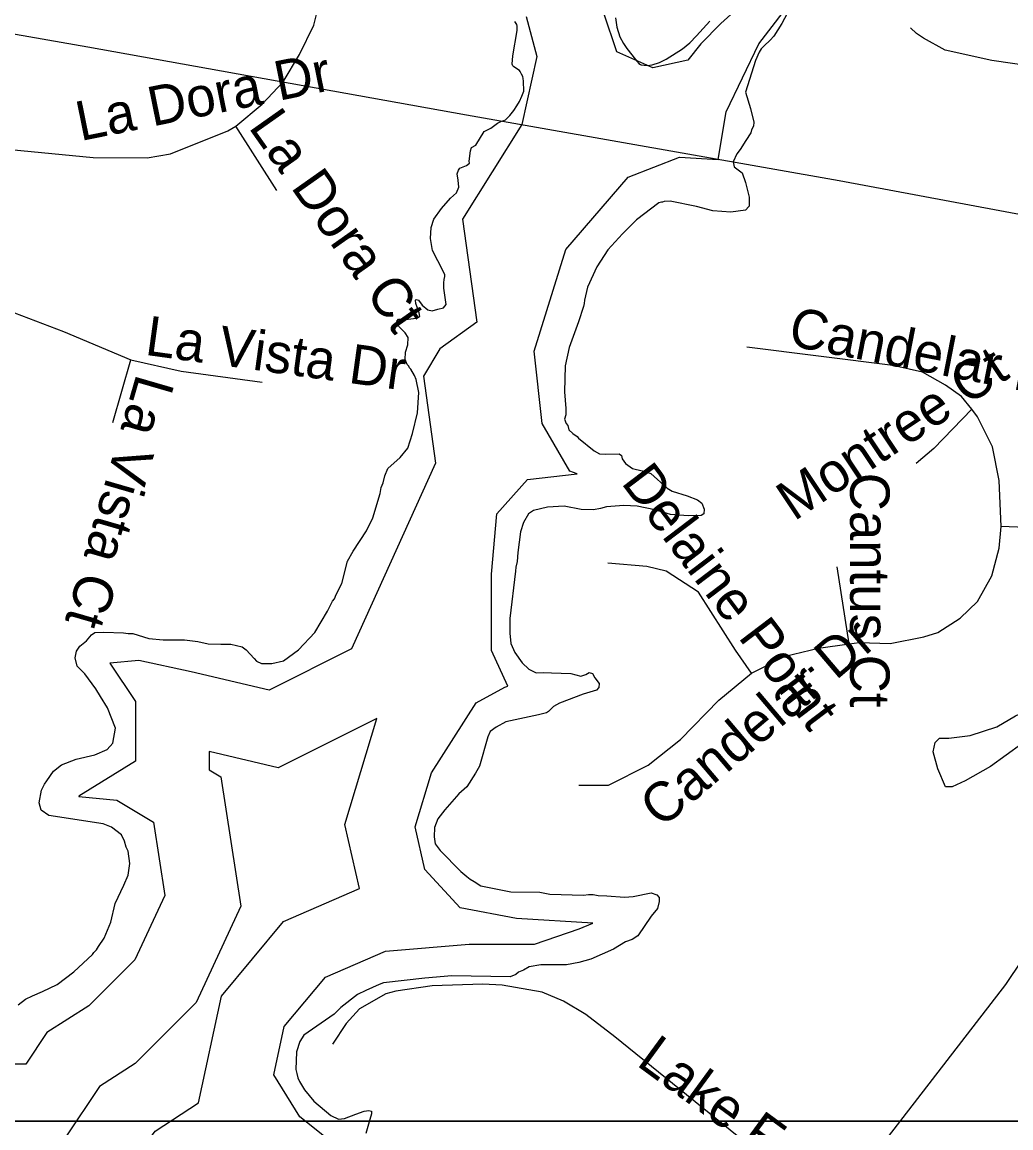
# Model space of a CAD drawing. Extents: x 1662474 to 1856135, y 779280 to 917889.
# Drawn here: x 1708631 to 1711011, y 826572 to 829233 of the extents above; entities that cross this region are included whole.
import ezdxf

# ---------------------------------------------------------------- set-up
doc = ezdxf.new("R2010")
doc.units = 0
for name, color, linetype in [('Exist Hydrographic Buffer Line', 7, 'Continuous'), ('Exist Hydrographic Lake Shore', 7, 'Continuous'), ('Exist Hydrographic Pond Under 1500 Sq Ft', 7, 'Continuous'), ('Exist Road Non-System Type 51', 7, 'Continuous'), ('Exist Road Non-System Type 51 Label', 7, 'Continuous'), ('Exist Road Primary NC UnDivided 4 Lane Attributed', 7, 'Continuous'), ('Exist Utilities Electrical Transmission Line', 7, 'Continuous'), ('Map Preparation Inset Cut Line', 7, 'Continuous')]:
    doc.layers.add(name, color=color, linetype=linetype)

msp = doc.modelspace()

# ---------------------------------------------------------------- linework, layer by layer
at = {"layer": 'Exist Hydrographic Buffer Line'}
for points in [[(1710306.8, 828902.5), (1710326, 829017.4), (1710404.7, 829180.4), (1710495.2, 829299.5)], [(1710369.5, 829279.9), (1710313.4, 829229.4), (1710264.7, 829180.7), (1710233.5, 829141.7), (1710149.2, 829123), (1710062.8, 829161.4), (1710031.8, 829254.5)], [(1709844.2, 829246.7), (1709870, 829149.9), (1709833.8, 828986.9), (1709691.3, 828759.1)], [(1709387.1, 826529.1), (1709299.5, 826599.1), (1709237.5, 826700), (1709262.3, 826815.8), (1709361.3, 826934.6), (1709505.9, 826997.4), (1709707, 827014.2), (1709864.7, 827014.2), (1709971.9, 827051.4), (1710004.8, 827064.6), (1709820.9, 827075.8), (1709685.4, 827101.6), (1709600.8, 827193.8), (1709577.1, 827296.4), (1709616.3, 827426.7), (1709724.2, 827594.6), (1709792.8, 827632.6), (1709800.4, 827634.8), (1709761.3, 827720.8), (1709761.3, 827904.7), (1709773.9, 828049.6), (1709847.9, 828132.7), (1709967.5, 828146), (1709949.4, 828152.5), (1709882.7, 828267), (1709864.1, 828440.8), (1709940, 828685.9), (1710090.3, 828860.1), (1710213.5, 828908), (1710306.8, 828902.5)], [(1709691.3, 828759.1), (1709726.1, 828510.6), (1709636.7, 828446.8), (1709597.3, 828381), (1709625.9, 828171.3), (1709423.7, 827724.6), (1709225.9, 827625.8), (1709038.1, 827669.9), (1708912.3, 827696.9), (1708842.6, 827690.5), (1708904.1, 827598.3), (1708904.1, 827454.3), (1708768.1, 827370.6), (1708767.8, 827369.5), (1708859.6, 827360.4), (1708947.3, 827307.8), (1708974.4, 827131.4), (1708902.9, 826976.4), (1708792.2, 826865.9), (1708690.8, 826801.4), (1708640.1, 826725.4), (1708522, 826725.4)], [(1709484.9, 827557.2), (1709247.8, 827438.7), (1709081.2, 827477.9), (1709081.2, 827434), (1709109.6, 827416.9), (1709157.6, 827105.6), (1709050.4, 826873.5), (1708903.7, 826726.9), (1708817.4, 826672), (1708734.9, 826548.3)], [(1708747.4, 826058.9), (1708800.3, 826362.8), (1708951.7, 826564.6), (1709055.9, 826632.5), (1709111, 826889.4), (1709260.7, 827068.9), (1709443.6, 827148.4), (1709408.2, 827301.8), (1709484.9, 827557.2)]]:
    msp.add_lwpolyline(points, dxfattribs=at)
at = {"layer": 'Exist Hydrographic Lake Shore'}
for points in [[(1710472.8, 829253.5), (1710460.1, 829229.3), (1710441, 829198.9), (1710432.1, 829189.2), (1710417.1, 829175.8), (1710410.2, 829168.7), (1710405, 829160.6), (1710396.9, 829140.9), (1710372.5, 829064.2), (1710384.2, 829025.4), (1710392.8, 828991.8), (1710391.4, 828982.9), (1710387.1, 828973.4), (1710385.1, 828966.3), (1710373, 828948.2), (1710359.9, 828926.4), (1710352, 828916.2), (1710342.6, 828896.5), (1710345.5, 828885), (1710364.6, 828870.6), (1710372.8, 828847.2), (1710381.1, 828812), (1710381.4, 828790), (1710380.6, 828788.9), (1710372.2, 828780.2), (1710337.4, 828775.8), (1710293.8, 828778.7), (1710254.4, 828788.9), (1710191.4, 828802.3), (1710177, 828801.2), (1710172.8, 828799.9), (1710170.4, 828799.9), (1710163.9, 828798.1), (1710109.8, 828757.2), (1710076.4, 828723.8), (1710041.2, 828685), (1710014.8, 828643.8), (1709991.9, 828595.2), (1709984.6, 828564), (1709984, 828555.9), (1709982.8, 828548.8), (1709970.9, 828511.8), (1709948.4, 828449.6), (1709938.6, 828405.8), (1709936.5, 828343.2), (1709940.2, 828303.4), (1709940, 828287.6), (1709937.1, 828277.4), (1709941.2, 828266.9), (1709945, 828262.4), (1709947, 828251.9), (1709956.8, 828243), (1709967, 828235.6), (1709970.4, 828231.4), (1710007.9, 828201.5), (1710021.4, 828194.4), (1710036.2, 828193.1), (1710068.5, 828193.9), (1710074.1, 828190.2), (1710075.6, 828182.4), (1710083.5, 828170.8), (1710100.6, 828159.2), (1710123.6, 828153.5), (1710144.9, 828146.4), (1710183.8, 828111.5), (1710196.1, 828104.4), (1710232.4, 828092.9), (1710256.8, 828083.4), (1710267.5, 828075.3), (1710272.8, 828060.6), (1710272.5, 828050.1), (1710265.6, 828045.9)], [(1710059.4, 829243.2), (1710062.5, 829220.7), (1710070.1, 829197.3), (1710078.5, 829181.1), (1710086.6, 829169.8), (1710107.4, 829143), (1710115.8, 829133.6), (1710119.8, 829130.6), (1710121, 829130.1), (1710136, 829128.6), (1710147.5, 829129.9), (1710165.1, 829135.4), (1710181.4, 829143.5)], [(1709828.1, 829116.5), (1709815.2, 829125.1), (1709812.4, 829128), (1709811.1, 829131.7), (1709812.1, 829151.9), (1709822.6, 829212.6), (1709823.1, 829222.8), (1709822.1, 829227.2), (1709817.4, 829234.1)], [(1710181.4, 829143.5), (1710220.5, 829168.9), (1710238.4, 829183.4), (1710254.9, 829199.7), (1710286.6, 829235.4)], [(1709133.9, 827735.9), (1709160.8, 827729.9), (1709170.4, 827722.2), (1709189.9, 827701.8), (1709195.6, 827695), (1709207.6, 827689.8), (1709232.4, 827689.8), (1709260.8, 827695.8), (1709296.9, 827722.2), (1709336.2, 827764.2), (1709366, 827815.4), (1709378.5, 827839.6), (1709382.8, 827845.6), (1709387.5, 827855.9), (1709400.9, 827881.9), (1709414.8, 827935.6), (1709428.1, 827960.1), (1709460.4, 828009.1), (1709475.4, 828040.4), (1709492.8, 828098.9), (1709495.6, 828113.3), (1709500.1, 828124.4), (1709504, 828140.9), (1709511.9, 828158.5), (1709541.5, 828185), (1709559.4, 828208.1), (1709571.2, 828243.2), (1709583, 828293.1), (1709586.4, 828341.9), (1709579.9, 828372.9), (1709575.6, 828382.9), (1709567.2, 828397.6), (1709563.9, 828401.2), (1709561.8, 828405.2), (1709558.1, 828409.1), (1709552.9, 828421.2), (1709553.9, 828438.8), (1709559.6, 828456.4), (1709560.8, 828473.7), (1709553.6, 828485.2), (1709537.4, 828501.5), (1709532.9, 828513.6), (1709537.1, 828518.1), (1709560.4, 828517.8), (1709579.4, 828520.2), (1709588.8, 828524.4), (1709587.2, 828533.6), (1709579.1, 828555.9), (1709577.8, 828564), (1709580.1, 828565.8), (1709585.6, 828563.8), (1709593.8, 828552.2), (1709607.6, 828540.4), (1709618.4, 828537.8), (1709631.9, 828542.4), (1709645.8, 828545.4), (1709652, 828553.8), (1709646.5, 828592.6), (1709646.5, 828605.2), (1709647.2, 828613.9), (1709648.9, 828620.9), (1709648.9, 828624.6), (1709645, 828633.8), (1709618.8, 828683.1), (1709614.5, 828712), (1709615.8, 828738.5), (1709622.1, 828758.8), (1709640.8, 828784.8), (1709662.5, 828809.1), (1709677, 828821.8), (1709682.8, 828835.4), (1709681.1, 828852.7), (1709678.2, 828867.9), (1709682, 828876.9), (1709684.9, 828881.6), (1709692.5, 828885), (1709701.1, 828888.1), (1709708.5, 828893.6), (1709707.6, 828898.1), (1709710.5, 828923.3), (1709712.6, 828931.4), (1709723.6, 828937.2), (1709743.6, 828969.5), (1709759.1, 828977.9), (1709775.6, 828989.4), (1709785.4, 828994.2), (1709791.1, 828996), (1709795.1, 828998.1), (1709805, 829008.6), (1709814.5, 829019.9), (1709822.4, 829031.7), (1709828.1, 829041.9), (1709834.1, 829055.1), (1709838.6, 829067.1), (1709838.1, 829090.5), (1709837.4, 829097.3), (1709836.2, 829101.8), (1709833.6, 829107.8), (1709830.2, 829113.9), (1709828.1, 829116.5)], [(1710111.6, 828068.4), (1710079.4, 828069.8), (1710038.1, 828066.4), (1710023.6, 828062.7), (1710006.4, 828059.6), (1709976.8, 828059.8), (1709936.2, 828067.9), (1709895.9, 828066.1), (1709862.2, 828057.7), (1709850.2, 828049.6), (1709837.9, 828028.8), (1709831, 828006.5), (1709824.8, 827956.4), (1709823.1, 827934.9), (1709820, 827921.2), (1709818.8, 827912.1), (1709805.2, 827797.9), (1709805.2, 827762.7), (1709807.9, 827738), (1709817.1, 827716), (1709834.8, 827691.3), (1709850.8, 827676.3), (1709868.2, 827667.1), (1709887.2, 827668.2), (1709905.6, 827666.9), (1709951.8, 827665.8), (1709976.1, 827658.8), (1709988.2, 827663.5), (1709996.4, 827667.9), (1710004.2, 827665.8), (1710009.8, 827655.4), (1710020.5, 827641.4), (1710019.2, 827632.2), (1710014, 827625.2), (1709981.4, 827616.2), (1709925, 827594.2), (1709910, 827586.3), (1709898, 827574), (1709893.8, 827571.1), (1709874.6, 827566.4), (1709795.6, 827549.3), (1709772.2, 827536.4), (1709757.8, 827525.7), (1709752, 827513.4), (1709732.1, 827442.5), (1709722.9, 827425.9), (1709702.1, 827392.9), (1709682.2, 827375.8), (1709648.4, 827337.8), (1709632.1, 827315.8), (1709624, 827294.8), (1709622.9, 827272.9), (1709625.5, 827255.4), (1709637.4, 827239.3), (1709687.5, 827189.5), (1709701.9, 827177.4), (1709709.5, 827170.3), (1709719, 827165.3), (1709735.8, 827154.3), (1709807.4, 827140.4), (1709877.2, 827139.1), (1709901.6, 827134.6), (1709982.8, 827132.2), (1709994.2, 827133.8), (1710006.1, 827133.8), (1710017.9, 827131.5), (1710038.9, 827130.9), (1710080.9, 827127.2), (1710102.4, 827128.6), (1710145.5, 827137.5), (1710159.1, 827132.8), (1710164.4, 827126.2), (1710164.4, 827123.9), (1710164.4, 827116.8), (1710160.4, 827100.2), (1710145.5, 827081.9), (1710113.1, 827034.6), (1710099.8, 827025.7), (1710083.8, 827019.7), (1710055.1, 827002.1), (1710000, 826978.2), (1709971.5, 826970.1), (1709941.5, 826964.3), (1709879.9, 826964.6), (1709851.8, 826959.8), (1709838.4, 826951.7), (1709826, 826946.7), (1709819.5, 826940.9), (1709805.9, 826935.7), (1709665.4, 826938.1), (1709600.6, 826932.8), (1709500.9, 826921), (1709490.4, 826917.3), (1709458.4, 826903.1), (1709438.9, 826893.4), (1709398.5, 826862.2), (1709382.5, 826845.9), (1709309.5, 826795), (1709299.8, 826780.1), (1709291.9, 826754.8)], [(1710265.6, 828045.9), (1710234.4, 828044.8), (1710191.6, 828047.8), (1710154.6, 828059.6), (1710111.6, 828068.4)], [(1708622.1, 826867.9), (1708639.5, 826882.1), (1708656, 826890), (1708680.1, 826900.5), (1708715.2, 826917.6), (1708755.5, 826947.5), (1708800.4, 826989.2), (1708804, 826994.4), (1708810.4, 827000.8), (1708814.8, 827008.6), (1708828.4, 827028.9), (1708844.8, 827066.9), (1708855.5, 827112.1), (1708875.9, 827155.9), (1708886.8, 827180.3), (1708890.6, 827208.1), (1708886.1, 827238), (1708881.5, 827247.8), (1708877.5, 827262.2), (1708870.4, 827277.7), (1708846.2, 827296.1), (1708826, 827304.2), (1708695.4, 827324.1), (1708676.8, 827336.7), (1708672.2, 827354.3), (1708677.8, 827384.5), (1708685.1, 827398.9), (1708690.4, 827407.6), (1708706.4, 827430.7), (1708726.4, 827445.9), (1708761.5, 827459.3), (1708805.9, 827469.8), (1708835.8, 827482.6), (1708849.4, 827497.6), (1708856, 827533.8), (1708837.1, 827582.9), (1708819.5, 827609.9), (1708809, 827628.6), (1708782, 827664.6), (1708763.4, 827683.4), (1708759.1, 827703.6), (1708762, 827719.6), (1708769.9, 827731.2), (1708785.9, 827744.1), (1708798.2, 827758.2), (1708806.4, 827763.8), (1708828.1, 827765.1), (1708875.4, 827763.5), (1708886.1, 827761.6), (1708897.8, 827761.6), (1708936, 827749.6), (1708970.6, 827746.9), (1709022.1, 827746.7), (1709054.1, 827742.2), (1709078.9, 827737.2), (1709109.2, 827735.9), (1709133.9, 827735.9)], [(1709291.9, 826754.8), (1709290.1, 826712.6), (1709292.2, 826703.1), (1709295.1, 826692.6), (1709298.5, 826685.8), (1709298.8, 826684), (1709310.6, 826663.5), (1709333.6, 826636.4), (1709374.4, 826601.8), (1709393, 826593.4), (1709407.6, 826595), (1709434.8, 826605.2), (1709454.9, 826612.1), (1709465.6, 826614.4), (1709472.2, 826612.1), (1709472.2, 826606.3), (1709468.6, 826592.4), (1709458.9, 826558.8)]]:
    msp.add_lwpolyline(points, dxfattribs=at)
at = {"layer": 'Exist Hydrographic Pond Under 1500 Sq Ft'}
msp.add_lwpolyline([(1710853.6, 827393.1), (1710835.7, 827435.8), (1710824.4, 827477.2), (1710829.4, 827499.8), (1710839.5, 827509.8), (1710862.1, 827509.8), (1710913.6, 827516.1), (1710977.6, 827537.4), (1711022.8, 827563.8), (1711052.9, 827577.6), (1711071.7, 827577.6), (1711088.1, 827565), (1711089.3, 827544.9), (1711037.9, 827496), (1710962.5, 827442), (1710901, 827406.9), (1710869.6, 827393.1), (1710853.6, 827393.1)], dxfattribs=at)
at = {"layer": 'Exist Road Non-System Type 51'}
for p, q in [((1709244.4, 828827.8), (1709146, 828982.6)), ((1708849.9, 828269.2), (1708893.2, 828420.2)), ((1710622.4, 827736.9), (1710593.1, 827921.8))]:
    msp.add_line(p, q, dxfattribs=at)
for points in [[(1709146, 828982.6), (1709209.2, 829035.1), (1709259.4, 829089.2), (1709298.8, 829154.8), (1709333.1, 829225.9), (1709352.9, 829303.6), (1709357, 829377.6), (1709347.6, 829439), (1709328.9, 829486), (1709306.1, 829529), (1709274.9, 829570.5), (1709245.8, 829598.1), (1709190.9, 829632.8), (1709131.6, 829659.2), (1709061.2, 829679.2), (1708989, 829687.6), (1708917.4, 829684.9)], [(1712123.1, 828849.8), (1711726.2, 829000.4), (1711490.6, 829085.2), (1711335.6, 829132.2), (1711276.9, 829137.7), (1711182.4, 829127.5), (1711116.6, 829123.2), (1711064.6, 829126.4), (1710965.4, 829140.9), (1710853.4, 829165.5), (1710801.1, 829193.9), (1710783.9, 829205.6), (1710769.6, 829218.9)], [(1708527.9, 828934), (1708801.9, 828907.5), (1708931.9, 828906.2), (1708988.2, 828916.2), (1709126.6, 828971.4), (1709146, 828982.6)], [(1708486.9, 828556.1), (1708525.2, 828553.5), (1708612.6, 828533.5), (1708731, 828488.7), (1708893.2, 828420.2)], [(1710917.6, 828301.2), (1710892.4, 828332.2), (1710853.9, 828359.5), (1710798.8, 828390.8), (1710726.9, 828407), (1710375.6, 828451.1)], [(1708893.2, 828420.2), (1709014.2, 828392.9), (1709209.2, 828366.4)], [(1710917.6, 828301.2), (1710826, 828207.2), (1710783, 828170.9)], [(1710988.1, 828019.4), (1710983.2, 828129.9), (1710966.9, 828210.7), (1710931.2, 828283.4), (1710917.6, 828301.2)], [(1710622.4, 827736.9), (1710646.2, 827740.4), (1710720.5, 827738), (1710801.4, 827754), (1710835.1, 827764.2), (1710889, 827798.7), (1710931.2, 827839.1), (1710965.4, 827900.5), (1710983.2, 827967.2), (1710988.1, 828019.4)], [(1711264.9, 827971.1), (1711187.6, 827999.7), (1711105, 828014.1), (1710988.1, 828019.4)], [(1710387.1, 827666.1), (1710348.4, 827722), (1710259.4, 827861.4), (1710181.9, 827911.5), (1710135.1, 827923), (1710041, 827930.9)], [(1710387.1, 827666.1), (1710468.2, 827707.6), (1710548.1, 827726.8), (1710622.4, 827736.9)], [(1709971.6, 827396.9), (1710042.6, 827397.1), (1710138.4, 827444.9), (1710216.1, 827506.5), (1710308.6, 827601.2), (1710387.1, 827666.1)], [(1710585.4, 826367.7), (1710528.6, 826410.2), (1710058, 826791.4), (1709988, 826845.1), (1709934.1, 826877.1), (1709883, 826898.4), (1709786.4, 826915.7), (1709739.9, 826918.4), (1709618.4, 826913.6), (1709531, 826900.8), (1709507.1, 826895), (1709443.1, 826858.5), (1709410.9, 826823.4), (1709378.5, 826774)]]:
    msp.add_lwpolyline(points, dxfattribs=at)
at = {"layer": 'Exist Road Primary NC UnDivided 4 Lane Attributed'}
msp.add_lwpolyline([(1708713.1, 823984.5), (1708734.8, 824012.4), (1708863.3, 824181.6), (1709407.9, 824877.3), (1709789.2, 825370.3), (1710230.9, 825935.7), (1710645.8, 826460.4), (1710999, 826917.6), (1711346.5, 827434.4), (1711398.8, 827522)], dxfattribs=at)
at = {"layer": 'Exist Utilities Electrical Transmission Line'}
msp.add_lwpolyline([(1704330.5, 829125.1), (1704363.9, 829125.2), (1704441.7, 829122.8), (1704707.5, 829163.8), (1705527.8, 829317.2), (1706167.7, 829434.6), (1706717.3, 829530.9), (1706941.1, 829496.5), (1707139, 829464.5), (1707886.3, 829332.6), (1708789.5, 829173.1), (1709700.6, 829009.5), (1710597.6, 828852.2), (1711504.6, 828682.4), (1712417.9, 828528.9), (1713335, 828365.2)], dxfattribs=at)
at = {"layer": 'Map Preparation Inset Cut Line'}
for points in [[(1731035.7, 826588.1), (1668486.3, 826588.1), (1668486.3, 870408.9), (1731035.7, 870408.9)], [(1731035.7, 782767.4), (1668486.3, 782767.4), (1668486.3, 826588.1), (1731035.7, 826588.1)]]:
    msp.add_lwpolyline(points, close=True, dxfattribs=at)

# ---------------------------------------------------------------- texts
at = {"layer": 'Exist Road Non-System Type 51 Label'}
for s, rotation, p in [('La Dora Dr', 11.4794, (1708771.6, 828946.4)), ('La Dora Ct', 305.2026, (1709174.6, 828980.2)), ('La Vista Dr', 352.1424, (1708924.8, 828432.7)), ('Candelar Dr', 349.0099, (1710472.6, 828455.3)), ('Montree Ct', 33.7048, (1710489.3, 828030.7)), ('La Vista Ct', 253.8193, (1708907.4, 828389.3)), ('Delaine Point', 307.1694, (1710071.3, 828124.6)), ('Cantus Ct', 270, (1710624.3, 828148.6)), ('Candelar Dr', 40.3468, (1710170.1, 827291)), ('Lake Forest Dr', 323.7786, (1710107.3, 826724.3))]:
    msp.add_text(s, height=95, rotation=rotation, dxfattribs=at).set_placement(p)

doc.saveas('drawing.dxf')
